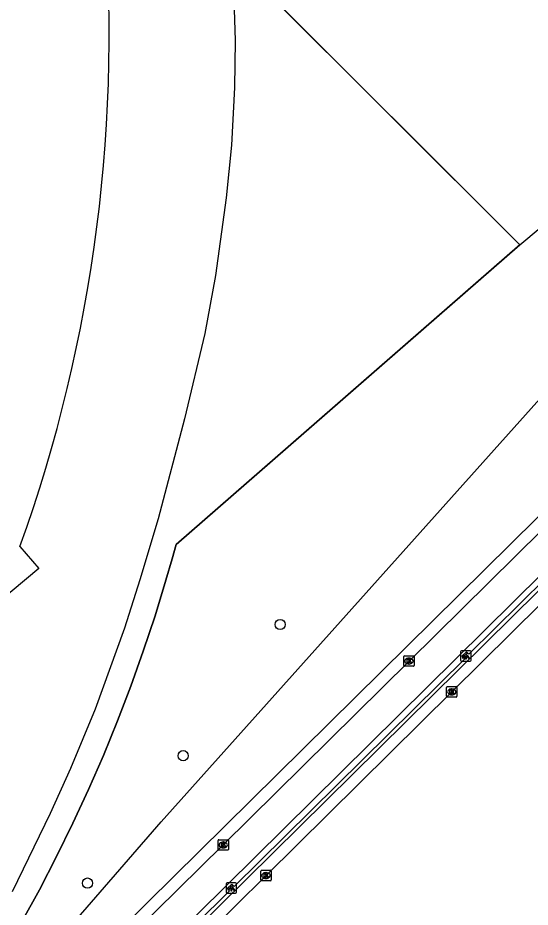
# Model space of a CAD drawing. Extents: x 156141 to 158132, y 385651 to 388399.
# Drawn here: x 158035.7 to 158084.7, y 386584 to 386669.1 of the extents above; entities that cross this region are included whole.
import ezdxf

# ---------------------------------------------------------------- set-up
doc = ezdxf.new("R2010")
doc.units = 0
for name, color, linetype in [('IMGEO_Boom', 7, 'Continuous'), ('IMGEO_Fietspad_gesloten', 7, 'Continuous'), ('IMGEO_Groenvoorziening', 7, 'Continuous'), ('IMGEO_Hek', 7, 'Continuous'), ('IMGEO_Kolk', 7, 'Continuous'), ('IMGEO_Lichtpunt', 7, 'Continuous'), ('IMGEO_Muur', 7, 'Continuous'), ('IMGEO_Rijbaan_lokaal_gesloten', 7, 'Continuous'), ('IMGEO_Rijbaan_regionaal_gesloten', 7, 'Continuous'), ('IMGEO_Spoor', 7, 'Continuous'), ('IMGEO_Struiken', 7, 'Continuous'), ('IMGEO_Voetpad_open', 7, 'Continuous')]:
    doc.layers.add(name, color=color, linetype=linetype)

msp = doc.modelspace()

# ---------------------------------------------------------------- linework, layer by layer
at = {"layer": 'IMGEO_Boom'}
for centre in [(158060.795, 386611.068), (158051.524, 386598.528), (158042.378, 386586.354)]:
    msp.add_circle(centre, 0.489, dxfattribs=at)
at = {"layer": 'IMGEO_Fietspad_gesloten'}
for points in [[(158124.613, 386658.454), (158116.96, 386650.894), (158114.26, 386648.227), (158114.088, 386648.057), (158090.884, 386625.128), (158073.102, 386607.567), (158055.352, 386589.998), (158040.385, 386575.251), (158020.958, 386555.997)], [(158126.497, 386656.165), (158118.859, 386648.609), (158116.156, 386645.934), (158115.985, 386645.765), (158039.202, 386569.845)]]:
    msp.add_lwpolyline(points, dxfattribs=at)
at = {"layer": 'IMGEO_Groenvoorziening'}
for points in [[(158020.144, 386556.792), (158006.457, 386543.264), (158025.253, 386564.365), (158049.403, 386592.21), (158100.84, 386649.633)], [(158034.293, 386579.523), (158036.07, 386582.603), (158037.778, 386585.721), (158039.414, 386588.878), (158040.98, 386592.07), (158042.473, 386595.297), (158043.893, 386598.556), (158045.24, 386601.847), (158046.512, 386605.167), (158047.709, 386608.515), (158048.83, 386611.889), (158049.875, 386615.287), (158050.467, 386617.341), (158050.844, 386618.708), (158083.691, 386647.339)]]:
    msp.add_lwpolyline(points, dxfattribs=at)
at = {"layer": 'IMGEO_Hek'}
for points in [[(158083.691, 386647.339), (158059.12, 386671.87), (158058.671, 386683.842), (158055.427, 386683.538), (158052.44, 386683.258), (158052.263, 386683.241), (158051.049, 386685.869), (158045.422, 386692.74), (158039.581, 386699.724), (158024.483, 386718.046), (158018.119, 386725.885), (158011.983, 386733.251), (158008.304, 386737.903), (158006.435, 386740.14), (158003.24, 386744.92), (157970.548, 386784.405), (157959.053, 386798.285), (157947.876, 386811.872), (157939.756, 386821.614)], [(158083.691, 386647.339), (158089.126, 386651.907), (158101.317, 386662.723), (158104.519, 386665.521), (158114.996, 386652.829)], [(158083.722, 386647.38), (158050.844, 386618.708)], [(158050.844, 386618.708), (158050.467, 386617.341)], [(158050.467, 386617.341), (158049.875, 386615.287), (158048.83, 386611.889), (158047.709, 386608.515), (158046.512, 386605.167), (158045.24, 386601.847), (158043.893, 386598.556), (158042.473, 386595.297), (158040.98, 386592.07), (158039.414, 386588.878), (158037.778, 386585.721), (158036.07, 386582.603), (158034.293, 386579.523), (158032.447, 386576.485), (158030.533, 386573.488), (158028.552, 386570.536), (158026.506, 386567.628), (158024.621, 386565.069)]]:
    msp.add_lwpolyline(points, dxfattribs=at)
at = {"layer": 'IMGEO_Kolk'}
for p, q in [((158072.6, 386607.142), (158072.6, 386607.994)), ((158072.675, 386608.068), (158073.527, 386608.068)), ((158073.601, 386607.994), (158073.601, 386607.142)), ((158073.111, 386607.288), (158073.086, 386607.288)), ((158073.088, 386607.848), (158073.113, 386607.848)), ((158073.527, 386607.068), (158072.675, 386607.068)), ((158076.686, 386604.202), (158076.686, 386605.054)), ((158076.761, 386605.128), (158077.613, 386605.128)), ((158077.174, 386604.908), (158077.199, 386604.908)), ((158077.687, 386605.054), (158077.687, 386604.202)), ((158077.613, 386604.128), (158076.761, 386604.128)), ((158077.197, 386604.348), (158077.172, 386604.348)), ((158054.851, 386589.573), (158054.851, 386590.425)), ((158054.926, 386590.499), (158055.778, 386590.499)), ((158055.339, 386590.279), (158055.364, 386590.279)), ((158055.852, 386590.425), (158055.852, 386589.573)), ((158055.778, 386589.499), (158054.926, 386589.499)), ((158055.362, 386589.719), (158055.337, 386589.719)), ((158059.012, 386587.573), (158059.864, 386587.573)), ((158058.937, 386586.647), (158058.937, 386587.499)), ((158059.448, 386586.793), (158059.423, 386586.793)), ((158059.425, 386587.353), (158059.45, 386587.353)), ((158059.938, 386587.499), (158059.938, 386586.647)), ((158059.864, 386586.573), (158059.012, 386586.573))]:
    msp.add_line(p, q, dxfattribs=at)
for points in [[(158072.6, 386607.142), (158072.6, 386607.994)], [(158072.675, 386608.068), (158073.527, 386608.068)], [(158073.601, 386607.994), (158073.601, 386607.142)], [(158072.921, 386607.768), (158073.044, 386607.768), (158073.044, 386607.617), (158073.174, 386607.768), (158073.338, 386607.768), (158073.192, 386607.617), (158073.345, 386607.368), (158073.193, 386607.368), (158073.108, 386607.532), (158073.044, 386607.465), (158073.044, 386607.368), (158072.921, 386607.368), (158072.921, 386607.768)], [(158073.527, 386607.068), (158072.675, 386607.068)], [(158076.686, 386604.202), (158076.686, 386605.054)], [(158076.761, 386605.128), (158077.613, 386605.128)], [(158077.007, 386604.828), (158077.13, 386604.828), (158077.13, 386604.677), (158077.26, 386604.828), (158077.424, 386604.828), (158077.278, 386604.677), (158077.431, 386604.428), (158077.279, 386604.428), (158077.194, 386604.592), (158077.13, 386604.525), (158077.13, 386604.428), (158077.007, 386604.428), (158077.007, 386604.828)], [(158077.687, 386605.054), (158077.687, 386604.202)], [(158077.613, 386604.128), (158076.761, 386604.128)], [(158054.851, 386589.573), (158054.851, 386590.425)], [(158054.926, 386590.499), (158055.778, 386590.499)], [(158055.172, 386590.199), (158055.295, 386590.199), (158055.295, 386590.048), (158055.425, 386590.199), (158055.589, 386590.199), (158055.443, 386590.048), (158055.596, 386589.799), (158055.444, 386589.799), (158055.359, 386589.963), (158055.295, 386589.896), (158055.295, 386589.799), (158055.172, 386589.799), (158055.172, 386590.199)], [(158055.852, 386590.425), (158055.852, 386589.573)], [(158055.778, 386589.499), (158054.926, 386589.499)], [(158059.012, 386587.573), (158059.864, 386587.573)], [(158058.937, 386586.647), (158058.937, 386587.499)], [(158059.258, 386587.273), (158059.381, 386587.273), (158059.381, 386587.122), (158059.511, 386587.273), (158059.675, 386587.273), (158059.529, 386587.122), (158059.682, 386586.873), (158059.53, 386586.873), (158059.445, 386587.037), (158059.381, 386586.97), (158059.381, 386586.873), (158059.258, 386586.873), (158059.258, 386587.273)], [(158059.938, 386587.499), (158059.938, 386586.647)], [(158059.864, 386586.573), (158059.012, 386586.573)]]:
    msp.add_lwpolyline(points, dxfattribs=at)
for centre, start, end in [((158072.677, 386607.992), 91.55205, 178.44795), ((158072.677, 386607.992), 91.55205, 178.44795), ((158073.525, 386607.992), 1.55205, 88.44795), ((158073.525, 386607.992), 1.55205, 88.44795), ((158072.677, 386607.144), 181.55205, 268.44795), ((158072.677, 386607.144), 181.55205, 268.44795), ((158073.525, 386607.144), 271.55205, 358.44795), ((158073.525, 386607.144), 271.55205, 358.44795), ((158076.763, 386605.052), 91.55205, 178.44795), ((158076.763, 386605.052), 91.55205, 178.44795), ((158077.611, 386605.052), 1.55205, 88.44795), ((158077.611, 386605.052), 1.55205, 88.44795), ((158076.763, 386604.204), 181.55205, 268.44795), ((158076.763, 386604.204), 181.55205, 268.44795), ((158077.611, 386604.204), 271.55205, 358.44795), ((158077.611, 386604.204), 271.55205, 358.44795), ((158054.928, 386590.423), 91.55205, 178.44795), ((158054.928, 386590.423), 91.55205, 178.44795), ((158055.776, 386590.423), 1.55205, 88.44795), ((158055.776, 386590.423), 1.55205, 88.44795), ((158054.928, 386589.575), 181.55205, 268.44795), ((158054.928, 386589.575), 181.55205, 268.44795), ((158055.776, 386589.575), 271.55205, 358.44795), ((158055.776, 386589.575), 271.55205, 358.44795), ((158059.014, 386587.497), 91.55205, 178.44795), ((158059.014, 386587.497), 91.55205, 178.44795), ((158059.862, 386587.497), 1.55205, 88.44795), ((158059.862, 386587.497), 1.55205, 88.44795), ((158059.014, 386586.649), 181.55205, 268.44795), ((158059.014, 386586.649), 181.55205, 268.44795), ((158059.862, 386586.649), 271.55205, 358.44795), ((158059.862, 386586.649), 271.55205, 358.44795)]:
    msp.add_arc(centre, 0.0765, start, end, dxfattribs=at)
for centre, major_axis, ratio, start_param, end_param in [((158073.087, 386607.568), (-0.387, 0.002), 0.722429, 4.712389, 7.853982), ((158073.112, 386607.568), (-0.39, 0.002), 0.717154, 1.570796, 4.712389), ((158077.173, 386604.628), (-0.387, 0.002), 0.722429, 4.712389, 7.853982), ((158077.198, 386604.628), (-0.39, 0.002), 0.717154, 1.570796, 4.712389), ((158055.338, 386589.999), (-0.387, 0.002), 0.722429, 4.712389, 7.853982), ((158055.363, 386589.999), (-0.39, 0.002), 0.717154, 1.570796, 4.712389), ((158059.424, 386587.073), (-0.387, 0.002), 0.722429, 4.712389, 7.853982), ((158059.449, 386587.073), (-0.39, 0.002), 0.717154, 1.570796, 4.712389)]:
    msp.add_ellipse(centre, major_axis=major_axis, ratio=ratio, start_param=start_param, end_param=end_param, dxfattribs=at)
at = {"layer": 'IMGEO_Lichtpunt'}
for p, q in [((158078.036, 386608.457), (158078.036, 386607.65)), ((158078.036, 386608.457), (158078.036, 386607.65)), ((158078.938, 386608.552), (158078.13, 386608.552)), ((158078.938, 386608.552), (158078.13, 386608.552)), ((158079.032, 386607.65), (158079.032, 386608.457)), ((158079.032, 386607.65), (158079.032, 386608.457)), ((158078.13, 386607.556), (158078.938, 386607.556)), ((158078.13, 386607.556), (158078.938, 386607.556)), ((158055.62, 386586.285), (158055.62, 386585.478)), ((158055.62, 386586.285), (158055.62, 386585.478)), ((158056.522, 386586.38), (158055.714, 386586.38)), ((158056.522, 386586.38), (158055.714, 386586.38)), ((158056.616, 386585.478), (158056.616, 386586.285)), ((158056.616, 386585.478), (158056.616, 386586.285)), ((158055.714, 386585.384), (158056.522, 386585.384)), ((158055.714, 386585.384), (158056.522, 386585.384))]:
    msp.add_line(p, q, dxfattribs=at)
for points in [[(158078.41, 386608.121), (158078.449, 386608.093), (158078.261, 386607.831), (158078.223, 386607.858), (158078.41, 386608.121)], [(158078.512, 386608.073), (158078.559, 386608.073), (158078.559, 386607.751), (158078.512, 386607.751), (158078.512, 386608.073)], [(158078.622, 386608.093), (158078.66, 386608.12), (158078.847, 386607.858), (158078.808, 386607.83), (158078.622, 386608.093)], [(158055.994, 386585.949), (158056.033, 386585.921), (158055.845, 386585.659), (158055.807, 386585.686), (158055.994, 386585.949)], [(158056.096, 386585.901), (158056.143, 386585.901), (158056.143, 386585.579), (158056.096, 386585.579), (158056.096, 386585.901)], [(158056.206, 386585.921), (158056.244, 386585.948), (158056.431, 386585.686), (158056.392, 386585.658), (158056.206, 386585.921)]]:
    msp.add_lwpolyline(points, dxfattribs=at)
for centre in [(158078.535, 386608.255), (158056.119, 386586.083)]:
    msp.add_circle(centre, 0.0994, dxfattribs=at)
for centre, start, end in [((158078.13, 386608.457), 90, 180), ((158078.13, 386608.457), 90, 180), ((158078.938, 386608.457), 0, 90), ((158078.938, 386608.457), 0, 90), ((158078.13, 386607.65), 180, 270), ((158078.13, 386607.65), 180, 270), ((158078.938, 386607.65), 270, 0), ((158078.938, 386607.65), 270, 360), ((158055.714, 386586.285), 90, 180), ((158055.714, 386586.285), 90, 180), ((158056.522, 386586.285), 0, 90), ((158056.522, 386586.285), 0, 90), ((158055.714, 386585.478), 180, 270), ((158055.714, 386585.478), 180, 270), ((158056.522, 386585.478), 270, 0), ((158056.522, 386585.478), 270, 360)]:
    msp.add_arc(centre, 0.0946, start, end, dxfattribs=at)
at = {"layer": 'IMGEO_Muur'}
for points in [[(158039.635, 386569.451), (158039.85, 386569.222), (158115.825, 386644.269)], [(158100.9, 386630.017), (158078.833, 386608.228), (158078.592, 386608.46), (158078.151, 386608.041), (158078.422, 386607.789), (158056.401, 386586.033), (158056.168, 386586.251), (158055.72, 386585.835), (158055.957, 386585.597), (158039.635, 386569.451)]]:
    msp.add_lwpolyline(points, dxfattribs=at)
at = {"layer": 'IMGEO_Rijbaan_lokaal_gesloten'}
msp.add_lwpolyline([(158035.927, 386618.509), (158037.719, 386616.43), (157980.481, 386568.489), (157943.342, 386624.269), (157931.536, 386628.188), (157867.343, 386577.809), (157813.332, 386535.269), (157811.061, 386537.898)], dxfattribs=at)
msp.add_arc((157899.536, 386667.469), 144.912, 340.25347, 5.16038, dxfattribs=at)
at = {"layer": 'IMGEO_Rijbaan_regionaal_gesloten'}
msp.add_lwpolyline([(158116.505, 386643.494), (158112.744, 386639.762), (158094.264, 386621.505), (158077.188, 386604.627), (158059.439, 386587.072), (158041.676, 386569.488), (158024.446, 386552.489)], dxfattribs=at)
at = {"layer": 'IMGEO_Spoor'}
msp.add_lwpolyline([(158056.259, 386673.868), (158056.478, 386666.889), (158056.414, 386662.388), (158056.138, 386656.887), (158055.639, 386651.836), (158054.626, 386644.417), (158053.577, 386638.87), (158051.65, 386630.712), (158049.117, 386621.164), (158047.383, 386615.332), (158045.905, 386610.703), (158043.123, 386602.986), (158040.743, 386597.308), (158038.818, 386593.007), (158035.18, 386585.502)], dxfattribs=at)
at = {"layer": 'IMGEO_Struiken'}
for points in [[(158083.691, 386647.339), (158059.112, 386671.943), (158058.671, 386683.842)], [(158083.691, 386647.339), (158089.126, 386651.907), (158101.317, 386662.723), (158102.15, 386663.499)]]:
    msp.add_lwpolyline(points, dxfattribs=at)
at = {"layer": 'IMGEO_Voetpad_open'}
msp.add_lwpolyline([(158105.161, 386640.823), (158023.275, 386559.983)], dxfattribs=at)

doc.saveas('drawing.dxf')
